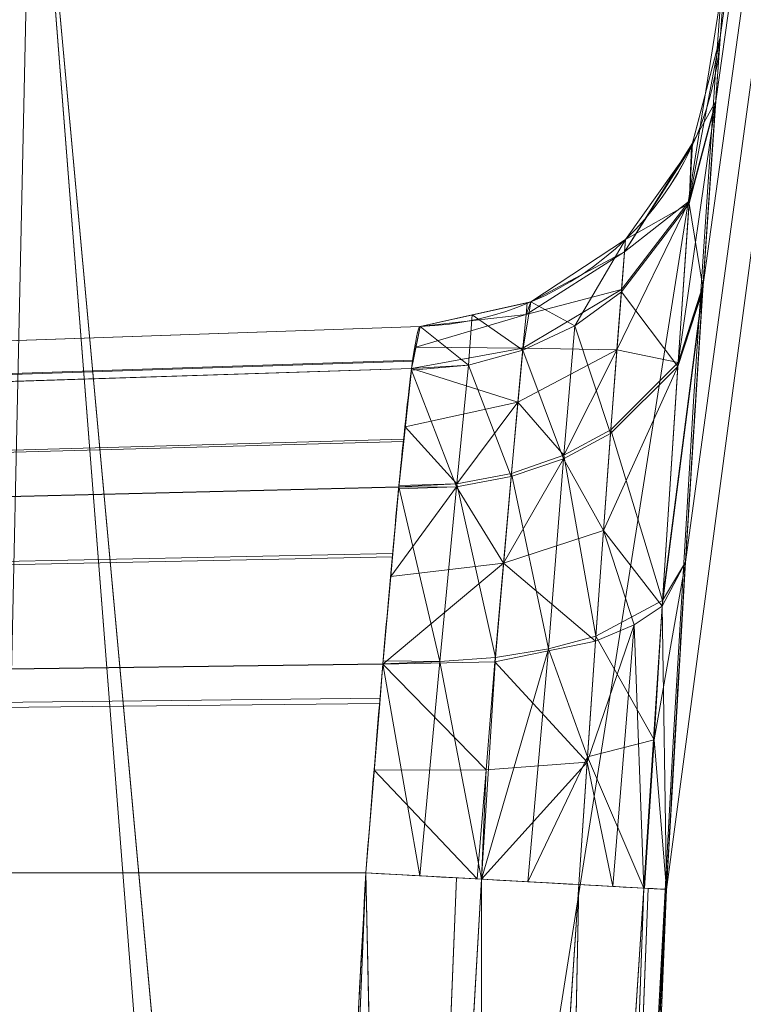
# Model space of a CAD drawing. Header units: millimetres. Extents: x -71 to 71, y -145 to 145.
# Tile 250 of 497: x -51.046 to -50.35, y 2.663 to 3.61. Entities that reach past the tile are written whole.
import ezdxf

# ---------------------------------------------------------------- set-up
doc = ezdxf.new("R2010")
doc.units = ezdxf.units.MM
doc.layers.add('1', color=7, linetype='CONTINUOUS')

msp = doc.modelspace()

# ---------------------------------------------------------------- linework, layer by layer
at = {"layer": '1', "color": 163, "linetype": 'Continuous', "lineweight": 13}
for p, q in [((-50.37198, 3.59358, -115), (-50.37198, 3.59358, -105)), ((-50.66075, 3.31511, -115), (-51.12255, 3.29898, -115)), ((-50.66075, 3.31511, -105), (-51.12255, 3.29898, -105)), ((-50.66075, 3.31511, -105), (-50.66075, 3.31511, -115)), ((-50.71285, 2.78952, -115.52485), (-51.13446, 2.78949, -115.51013)), ((-50.71285, 2.78952, -104.47515), (-51.13446, 2.78949, -104.48987))]:
    msp.add_line(p, q, dxfattribs=at)
at = {"layer": '1', "color": 163, "linetype": 'Continuous', "lineweight": 13, "extrusion": (-5.23961e-15, 1.15648e-14, -1)}
for centre, radius in [((0, 0, 144.00463), 61.01805), ((0, 0, 124.36979), 56.39529)]:
    msp.add_circle(centre, radius, dxfattribs=at)
at = {"layer": '1', "color": 163, "linetype": 'Continuous', "lineweight": 13}
for centre, radius in [((0, 0, -145), 60.44338), ((0, 0, -118.3707), 50.5)]:
    msp.add_circle(centre, radius, dxfattribs=at)
msp.add_arc((-50.67122, 3.61493, -115), 0.3, 272, 355.91939, dxfattribs=at)
at = {"layer": '1', "color": 163, "linetype": 'Continuous', "lineweight": 13, "extrusion": (3.26891e-08, 4.5821e-07, -1)}
msp.add_arc((50.67122, 3.61488, 105), 0.3, 184.08061, 268, dxfattribs=at)
at = {"layer": '1', "color": 163, "linetype": 'Continuous', "lineweight": 13, "extrusion": (0.054923, 0.998491, -2.61027e-05)}
msp.add_arc((50.8, -115.82466, 0.00302), 0.3, 92.00294, 180, dxfattribs=at)
at = {"layer": '1', "color": 163, "linetype": 'Continuous', "lineweight": 13, "extrusion": (0.054923, 0.998491, 2.65668e-05)}
msp.add_arc((50.8, -104.17534, -0.00277), 0.3, 180, 267.99706, dxfattribs=at)
at = {"layer": '1', "color": 163, "linetype": 'Continuous', "lineweight": 13}
for points, knots in [([(-24.09652, 44.38026, -76), (-24.17207, 44.33924, -76), (-24.62225, 44.09332, -76), (-25.34894, 43.68188, -76), (-26.08622, 43.24244, -76), (-26.54416, 42.96151, -76), (-27.00064, 42.67746, -76), (-27.72622, 42.21299, -76), (-28.48769, 41.70113, -76), (-29.01954, 41.32982, -76), (-29.24027, 41.1736, -76), (-29.46055, 41.01663, -76), (-29.81157, 40.76308, -76), (-30.29069, 40.40872, -76), (-30.98153, 39.88388, -76), (-31.83337, 39.21038, -76), (-32.83569, 38.37493, -76), (-33.81708, 37.51299, -76), (-34.77647, 36.62535, -76), (-35.71288, 35.71288, -76), (-36.62535, 34.77647, -76), (-37.51299, 33.81708, -76), (-38.23127, 32.99926, -76), (-38.70494, 32.43839, -76), (-38.9305, 32.16645, -76), (-39.0686, 31.99857, -76), (-39.42927, 31.55652, -76), (-40.01858, 30.81117, -76), (-40.60379, 30.03046, -76), (-40.97707, 29.51543, -76), (-41.10302, 29.33943, -76), (-41.18136, 29.2292, -76), (-41.22047, 29.17405, -76), (-41.28288, 29.08572, -76), (-41.3917, 28.9309, -76), (-41.60777, 28.62035, -76), (-41.9119, 28.17414, -76), (-42.26951, 27.63473, -76), (-42.61971, 27.0915, -76), (-42.90533, 26.63575, -76), (-43.10198, 26.31519, -76), (-43.21341, 26.13159, -76), (-43.27573, 26.02815, -76), (-43.31714, 25.95913, -76), (-43.3447, 25.91309, -76), (-43.39283, 25.83249, -76), (-43.48868, 25.6711, -76), (-44.00448, 24.79303, -76), (-44.67323, 23.57582, -76), (-45.43433, 22.05697, -76), (-45.97402, 20.9087, -76), (-46.48243, 19.75254, -76), (-46.95953, 18.58969, -76), (-47.40531, 17.42139, -76), (-47.81986, 16.24882, -76), (-48.20327, 15.07318, -76), (-48.67326, 13.5031, -76), (-49.18397, 11.53854, -76), (-49.59436, 9.57877, -76), (-49.86411, 8.01791, -76), (-49.98702, 7.19185, -76), (-50.05268, 6.70721, -76), (-50.07835, 6.51347, -76), (-50.10741, 6.28663, -76), (-50.13261, 6.0812, -76), (-50.14991, 5.9363, -76), (-50.16302, 5.82466, -76), (-50.21707, 5.35421, -76), (-50.3394, 4.15162, -76), (-50.44157, 2.62668, -76), (-50.49178, 1.11934, -76), (-50.50411, 0, -76), (-50.49178, -1.11934, -76), (-50.44157, -2.62668, -76), (-50.31386, -4.53286, -76), (-50.05178, -6.84901, -76), (-49.67644, -9.18681, -76), (-49.18397, -11.53854, -76), (-48.57112, -13.89601, -76), (-47.83542, -16.25036, -76), (-46.97519, -18.59242, -76), (-45.98966, -20.91265, -76), (-44.879, -23.20129, -76), (-43.64439, -25.44845, -76), (-42.28803, -27.64427, -76), (-40.81315, -29.77903, -76), (-39.22401, -31.84331, -76), (-37.52585, -33.82808, -76), (-35.72486, -35.72486, -76), (-33.90711, -37.45081, -76), (-32.5876, -38.5872, -76), (-31.24123, -39.68751, -76), (-29.77903, -40.81315, -76), (-27.64427, -42.28803, -76), (-25.44845, -43.64439, -76), (-23.20129, -44.879, -76), (-20.91264, -45.98967, -76), (-18.59242, -46.97519, -76), (-16.25037, -47.83542, -76), (-13.89601, -48.57112, -76), (-11.53854, -49.18397, -76), (-9.18681, -49.67644, -76), (-6.84901, -50.05178, -76), (-4.53286, -50.31386, -76), (-2.24544, -50.46711, -76), (-0.74398, -50.5, -76), (0, -50.5, -76)], [0, 0, 0, 0, 0.001879, 0.011207, 0.018203, 0.020535, 0.022867, 0.029864, 0.039192, 0.04269, 0.043856, 0.045022, 0.04852, 0.053184, 0.057848, 0.067177, 0.076505, 0.085833, 0.095161, 0.104489, 0.113818, 0.123146, 0.132474, 0.137138, 0.138887, 0.140053, 0.141802, 0.151131, 0.160459, 0.162791, 0.164831, 0.165123, 0.165706, 0.166289, 0.167455, 0.169787, 0.174451, 0.179115, 0.183779, 0.188444, 0.190776, 0.191942, 0.193108, 0.193399, 0.193691, 0.194274, 0.19544, 0.197772, 0.216428, 0.225757, 0.235085, 0.244413, 0.253741, 0.263069, 0.272398, 0.281726, 0.291054, 0.309711, 0.328367, 0.337695, 0.347024, 0.34819, 0.349356, 0.351688, 0.353655, 0.354311, 0.355186, 0.356352, 0.36568, 0.384337, 0.393665, 0.402993, 0.412321, 0.421649, 0.440306, 0.458962, 0.477619, 0.496275, 0.514932, 0.533588, 0.552245, 0.570901, 0.589558, 0.608214, 0.626871, 0.645527, 0.664184, 0.68284, 0.701496, 0.720153, 0.736477, 0.738809, 0.757466, 0.776122, 0.794779, 0.813435, 0.832092, 0.850748, 0.869405, 0.888061, 0.906718, 0.925374, 0.944031, 0.962687, 0.981344, 1, 1, 1, 1]), ([(-56.5, 0, 18.81482), (-56.5, 0.85253, 18.81482), (-56.43969, 2.55754, 18.79919), (-56.08016, 5.94974, 18.70925), (-55.18827, 10.12383, 18.49387), (-53.45218, 14.92967, 18.08973), (-51.11648, 19.46228, 17.55493), (-48.25431, 23.65957, 16.89615), (-44.94083, 27.49542, 16.14452), (-41.24778, 30.94825, 15.33191), (-38.57396, 32.99249, 14.75639), (-37.19421, 33.94961, 14.46203)], [0, 0, 0, 0, 0.0625, 0.125, 0.25, 0.375, 0.5, 0.625, 0.75, 0.875, 1, 1, 1, 1]), ([(-56.00922, 7.43084, -40.1881), (-56.38768, 4.57826, -40.186), (-56.64075, 0.13375, -40.18517), (-56.24041, -6.02094, -40.18873), (-55.54351, -10.71621, -40.19373), (-54.419, -15.45484, -40.20106), (-52.84663, -20.19211, -40.21073), (-50.8093, -24.88409, -40.22272), (-48.29613, -29.47759, -40.23704), (-45.29549, -33.91822, -40.25369), (-41.80192, -38.14185, -40.27267), (-37.8257, -42.09225, -40.29399), (-33.38333, -45.7042, -40.31763), (-28.49089, -48.9101, -40.34361), (-21.41016, -52.54962, -40.38134), (-15.53768, -54.48108, -40.41315), (-11.44577, -55.3284, -40.4359)], [0, 0, 0, 0, 0.125, 0.1875, 0.25, 0.3125, 0.375, 0.4375, 0.5, 0.5625, 0.625, 0.6875, 0.75, 0.8125, 0.875, 1, 1, 1, 1]), ([(-55.79206, 7.39856, -43.18009), (-56.02458, 5.64547, -43.17851), (-56.32217, 2.14528, -43.17632), (-56.27749, -3.08307, -43.1759), (-55.7447, -8.31717, -43.17833), (-54.72089, -13.50771, -43.18362), (-53.47375, -17.70598, -43.19032), (-52.24994, -20.97159, -43.197), (-51.21944, -23.37546, -43.20267), (-50.07212, -25.74001, -43.20902), (-48.38894, -28.83185, -43.21838), (-46.01474, -32.54916, -43.23166), (-42.79579, -36.67874, -43.24975), (-39.80591, -39.85509, -43.26661), (-37.22555, -42.23774, -43.2812), (-35.2025, -43.93723, -43.29266), (-33.10278, -45.54055, -43.30456), (-30.93842, -47.03881, -43.31684), (-28.72005, -48.42496, -43.32943), (-25.67963, -50.13476, -43.3467), (-22.51737, -51.63245, -43.36468), (-19.23183, -52.91447, -43.38338), (-15.89144, -54.03892, -43.4024), (-13.34178, -54.7035, -43.41692), (-11.63983, -55.06359, -43.42661)], [0, 0, 0, 0, 0.0625, 0.125, 0.1875, 0.25, 0.3125, 0.34375, 0.375, 0.40625, 0.4375, 0.5, 0.5625, 0.625, 0.65625, 0.6875, 0.71875, 0.75, 0.78125, 0.8125, 0.875, 0.90625, 0.9375, 1, 1, 1, 1]), ([(-50.71285, 2.78952, -115.52485), (-50.71285, 2.7895, -115.52485), (-50.71285, 2.78948, -115.52485), (-50.72588, 2.55276, -115.52484), (-50.73724, 2.31597, -115.52484), (-50.75665, 1.84227, -115.52483), (-50.7647, 1.60537, -115.52482), (-50.78385, 0.89489, -115.52481), (-50.78999, 0.42113, -115.52481), (-50.7895, -0.05259, -115.52481), (-50.7895, -0.05261, -115.52481), (-50.7895, -0.05263, -115.52481)], [0, 0, 0, 0, 0.000021, 0.000021, 0.250116, 0.250116, 0.500184, 0.500184, 0.999979, 0.999979, 1, 1, 1, 1]), ([(-50.78953, 0, -104.47519), (-50.78953, 0.00002, -104.47519), (-50.78953, 0.00004, -104.47519), (-50.78953, 0.23273, -104.47519), (-50.78793, 0.4654, -104.47519), (-50.78153, 0.93066, -104.47519), (-50.77674, 1.16326, -104.47518), (-50.75756, 1.86058, -104.47517), (-50.7384, 2.32522, -104.47516), (-50.71285, 2.78948, -104.47515), (-50.71285, 2.7895, -104.47515), (-50.71285, 2.78952, -104.47515)], [0, 0, 0, 0, 0.000021, 0.000021, 0.250112, 0.250112, 0.500177, 0.500177, 0.999979, 0.999979, 1, 1, 1, 1]), ([(-50.49997, -0.05233, -115.82463), (-50.50046, 0.41869, -115.82463), (-50.49436, 0.88977, -115.82463), (-50.47532, 1.59621, -115.82464), (-50.46732, 1.83177, -115.82464), (-50.44802, 2.30278, -115.82465), (-50.43672, 2.53824, -115.82466), (-50.42377, 2.77361, -115.82466)], [0, 0, 0, 0, 0.499816, 0.499816, 0.749884, 0.749884, 1, 1, 1, 1]), ([(-50.42377, 2.77361, -104.17534), (-50.44917, 2.312, -104.17535), (-50.46822, 1.84999, -104.17536), (-50.48728, 1.15663, -104.17537), (-50.49205, 0.92535, -104.17537), (-50.49841, 0.46272, -104.17537), (-50.5, 0.23136, -104.17537), (-50.5, 0, -104.17537)], [0, 0, 0, 0, 0.499823, 0.499823, 0.749888, 0.749888, 1, 1, 1, 1])]:
    msp.add_open_spline(points, degree=3, knots=knots, dxfattribs=at)
for points in [[(-50.42377, 2.77361, -115.82466), (-50.42081, 2.82743, -115.82467), (-50.4147, 2.93534, -115.81526), (-50.40538, 3.0912, -115.7698), (-50.39645, 3.23326, -115.69106), (-50.38833, 3.35717, -115.58608), (-50.3813, 3.46086, -115.46106), (-50.37591, 3.53823, -115.31808), (-50.37273, 3.58318, -115.16189), (-50.37201, 3.59309, -115.0539), (-50.37198, 3.59358, -115)], [(-50.37198, 3.59358, -105), (-50.37201, 3.59309, -104.9461), (-50.37273, 3.58317, -104.83811), (-50.37591, 3.53821, -104.68192), (-50.3813, 3.46084, -104.53894), (-50.38833, 3.35716, -104.41392), (-50.39645, 3.23326, -104.30892), (-50.40538, 3.0912, -104.23019), (-50.4147, 2.93534, -104.18474), (-50.42081, 2.82743, -104.17533), (-50.42377, 2.77361, -104.17534)], [(-50.66075, 3.31511, -115), (-50.66263, 3.31504, -115.0688), (-50.66806, 3.28753, -115.20649), (-50.68069, 3.17044, -115.38108), (-50.69628, 2.99603, -115.49753), (-50.70741, 2.85851, -115.52491), (-50.71285, 2.78952, -115.52485)], [(-50.71285, 2.78952, -104.47515), (-50.70743, 2.85813, -104.47509), (-50.69631, 2.99551, -104.50223), (-50.6807, 3.17024, -104.61871), (-50.66808, 3.28728, -104.793), (-50.66263, 3.31504, -104.93078), (-50.66075, 3.31511, -105)]]:
    msp.add_open_spline(points, degree=3, dxfattribs=at)
for points in [[(24.58454, 55.21777, -145), (-60.11226, -6.31805, -145), (-57.48507, 18.67803, -145)], [(24.58454, 55.21777, -145), (-35.52772, -48.89972, -145), (-52.3455, -30.22169, -145), (-60.11226, -6.31805, -145)], [(-52.2205, 0, -122.57616), (-49.66464, 16.13702, -122.57616), (-51.48215, 16.72756, -123.88345), (-54.13154, 0, -123.88345)], [(-50.94676, 0, -120.64259), (-48.45325, 15.74341, -120.64259), (-49.66464, 16.13702, -122.57616), (-52.2205, 0, -122.57616)], [(-50.5, 0, -118.3707), (-48.02835, 15.60536, -118.3707), (-48.45325, 15.74341, -120.64259), (-50.94676, 0, -120.64259)], [(-53.85436, 8.64888, 33.56355), (-53.18643, 3.52806, 40.74917), (-48.6516, 12.90276, 45.01011)], [(-47.90466, 9.5118, 48.20795), (-48.6516, 12.90276, 45.01011), (-53.18643, 3.52806, 40.74917)], [(-49.39646, 10.49954, -76), (-50.48094, 1.38735, -104.17537), (-50.5, 0, -104.17537)], [(-50.5, 0, -104.17537), (-49.39646, -10.49954, -76), (-49.39646, 10.49954, -76)], [(-49.39646, 10.49954, -118.3707), (-49.39646, -10.49954, -118.3707), (-50.49997, -0.05233, -115.82462)], [(-50.49997, -0.05233, -115.82462), (-50.48165, 1.36115, -115.82464), (-49.39646, 10.49954, -118.3707)], [(-50.48165, 1.36115, -115.82464), (-50.42377, 2.77361, -115.82466), (-49.39646, 10.49954, -118.3707)], [(-49.39646, 10.49954, -76), (-50.42377, 2.77361, -104.17534), (-50.48094, 1.38735, -104.17537)], [(-49.39646, 10.49954, -76), (-50.40548, 3.08834, -104.2356), (-50.42377, 2.77361, -104.17534)], [(-50.42377, 2.77361, -115.82466), (-50.40548, 3.08831, -115.7644), (-49.39646, 10.49954, -118.3707)], [(-49.39646, 10.49954, -118.3707), (-50.40548, 3.08831, -115.7644), (-50.38857, 3.35284, -115.58358)], [(-50.38857, 3.35282, -104.4164), (-50.40548, 3.08834, -104.2356), (-49.39646, 10.49954, -76)], [(-49.39646, 10.49954, -76), (-50.37634, 3.53183, -104.68197), (-50.38857, 3.35282, -104.4164)], [(-50.38857, 3.35284, -115.58358), (-50.37634, 3.53184, -115.31805), (-49.39646, 10.49954, -118.3707)], [(-49.39646, 10.49954, -118.3707), (-50.37634, 3.53184, -115.31805), (-50.37198, 3.59358, -115)], [(-50.37198, 3.59358, -105), (-50.37634, 3.53183, -104.68197), (-49.39646, 10.49954, -76)], [(-49.39646, 10.49954, -76), (-49.39646, 10.49954, -118.3707), (-50.37198, 3.59358, -105)], [(-50.37198, 3.59358, -115), (-50.37198, 3.59358, -105), (-49.39646, 10.49954, -118.3707)], [(-46.93138, 5.9504, 50.24118), (-47.90466, 9.5118, 48.20795), (-53.18643, 3.52806, 40.74917)], [(-53.18643, 3.52806, 40.74917), (-52.0495, -1.48391, 44.46347), (-46.93138, 5.9504, 50.24118)], [(-45.53607, 0.23545, 51.87582), (-46.93138, 5.9504, 50.24118), (-52.0495, -1.48391, 44.46347)], [(-51.3852, -12.1617, -59.45028), (-52.65081, 4.02761, -59.44648), (-51.03359, 3.9039, -67.68114)], [(-51.03359, 3.9039, -67.68114), (-49.80676, -11.78814, -67.68303), (-51.3852, -12.1617, -59.45028)], [(-49.80676, -11.78814, -67.68303), (-51.03359, 3.9039, -67.68114), (-50.4275, -2.70508, -76)], [(-51.03359, 3.9039, -67.68114), (-49.626, 3.76174, -76), (-50.4275, -2.70508, -76)], [(-50.37198, 3.59358, -115), (-50.37634, 3.53184, -115.31805), (-50.40183, 3.43578, -115.27389)], [(-50.40183, 3.43578, -115.27389), (-50.39852, 3.49148, -115), (-50.37198, 3.59358, -115)], [(-50.37198, 3.59358, -105), (-50.37198, 3.59358, -115), (-50.39946, 3.48785, -115), (-50.39946, 3.48785, -105)], [(-50.37634, 3.53183, -104.68197), (-50.37198, 3.59358, -105), (-50.39852, 3.49148, -105)], [(-50.37634, 3.53184, -115.31805), (-50.38841, 3.3552, -115.58009), (-50.41249, 3.28063, -115.50404)], [(-50.41249, 3.28063, -115.50404), (-50.40183, 3.43578, -115.27389), (-50.37634, 3.53184, -115.31805)], [(-50.402, 3.43336, -104.72061), (-50.3765, 3.52952, -104.67854), (-50.37634, 3.53183, -104.68197)], [(-50.39852, 3.49148, -105), (-50.402, 3.43336, -104.72061), (-50.37634, 3.53183, -104.68197)], [(-50.38857, 3.35282, -104.4164), (-50.3765, 3.52952, -104.67854), (-50.402, 3.43336, -104.72061)], [(-50.46393, 3.38703, -115.11975), (-50.39852, 3.49148, -115), (-50.40183, 3.43578, -115.27389)], [(-50.39946, 3.48785, -115), (-50.39852, 3.49148, -115), (-50.46393, 3.38703, -115.11975)], [(-50.46393, 3.38703, -115.11975), (-50.46297, 3.39898, -115), (-50.39946, 3.48785, -115)], [(-50.402, 3.43336, -104.72061), (-50.39946, 3.48785, -105), (-50.46297, 3.39898, -105)], [(-50.39946, 3.48785, -105), (-50.39946, 3.48785, -115), (-50.46297, 3.39898, -115), (-50.46297, 3.39898, -105)], [(-50.402, 3.43336, -104.72061), (-50.39852, 3.49148, -105), (-50.39946, 3.48785, -105)], [(-50.40183, 3.43578, -115.27389), (-50.41249, 3.28063, -115.50404), (-50.47132, 3.29259, -115.34268)], [(-50.47132, 3.29259, -115.34268), (-50.46681, 3.35062, -115.2368), (-50.40183, 3.43578, -115.27389)], [(-50.41277, 3.27652, -104.49188), (-50.402, 3.43336, -104.72061), (-50.46698, 3.34851, -104.75846)], [(-50.46297, 3.39898, -105), (-50.46698, 3.34851, -104.75846), (-50.402, 3.43336, -104.72061)], [(-50.40183, 3.43578, -115.27389), (-50.46681, 3.35062, -115.2368), (-50.46393, 3.38703, -115.11975)], [(-50.402, 3.43336, -104.72061), (-50.41277, 3.27652, -104.49188), (-50.38857, 3.35282, -104.4164)], [(-50.5541, 3.33873, -115), (-50.46297, 3.39898, -115), (-50.46393, 3.38703, -115.11975)], [(-50.46297, 3.39898, -105), (-50.5541, 3.33873, -105), (-50.5119, 3.31593, -104.77351)], [(-50.46297, 3.39898, -105), (-50.46297, 3.39898, -115), (-50.5541, 3.33873, -115), (-50.5541, 3.33873, -105)], [(-50.5119, 3.31593, -104.77351), (-50.46698, 3.34851, -104.75846), (-50.46297, 3.39898, -105)], [(-50.46393, 3.38703, -115.11975), (-50.55863, 3.32661, -115.10658), (-50.5541, 3.33873, -115)], [(-50.55863, 3.32661, -115.10658), (-50.46393, 3.38703, -115.11975), (-50.46681, 3.35062, -115.2368)], [(-50.41249, 3.28063, -115.50404), (-50.38841, 3.3552, -115.58009), (-50.38857, 3.35284, -115.58358)], [(-50.46681, 3.35062, -115.2368), (-50.56171, 3.29414, -115.21085), (-50.55863, 3.32661, -115.10658)], [(-50.56171, 3.29414, -115.21085), (-50.46681, 3.35062, -115.2368), (-50.47132, 3.29259, -115.34268)], [(-50.47745, 3.2122, -104.56154), (-50.46698, 3.34851, -104.75846), (-50.5119, 3.31593, -104.77351)], [(-50.46698, 3.34851, -104.75846), (-50.47745, 3.2122, -104.56154), (-50.41277, 3.27652, -104.49188)], [(-50.38876, 3.34999, -104.41446), (-50.41277, 3.27652, -104.49188), (-50.42772, 3.04605, -104.33783)], [(-50.42772, 3.04605, -104.33783), (-50.40548, 3.08834, -104.2356), (-50.38876, 3.34999, -104.41446)], [(-50.38857, 3.35284, -115.58358), (-50.40548, 3.08831, -115.7644), (-50.42737, 3.05154, -115.6598)], [(-50.42737, 3.05154, -115.6598), (-50.41249, 3.28063, -115.50404), (-50.38857, 3.35284, -115.58358)], [(-50.41277, 3.27652, -104.49188), (-50.38876, 3.34999, -104.41446), (-50.38857, 3.35282, -104.4164)], [(-50.5541, 3.33873, -105), (-50.5541, 3.33873, -115), (-50.66075, 3.31511, -115), (-50.66075, 3.31511, -105)], [(-50.66075, 3.31511, -115), (-50.55775, 3.33792, -115), (-50.55863, 3.32661, -115.10658)], [(-50.5619, 3.29226, -104.78492), (-50.5541, 3.33873, -105), (-50.61059, 3.32622, -105)], [(-50.5541, 3.33873, -105), (-50.5619, 3.29226, -104.78492), (-50.5119, 3.31593, -104.77351)], [(-50.55863, 3.32661, -115.10658), (-50.55775, 3.33792, -115), (-50.5541, 3.33873, -115)], [(-50.55863, 3.32661, -115.10658), (-50.6647, 3.29535, -115.09878), (-50.66075, 3.31511, -115)], [(-50.6647, 3.29535, -115.09878), (-50.55863, 3.32661, -115.10658), (-50.56171, 3.29414, -115.21085)], [(-50.61401, 3.27801, -104.79238), (-50.61059, 3.32622, -105), (-50.66075, 3.31511, -105)], [(-50.61059, 3.32622, -105), (-50.61401, 3.27801, -104.79238), (-50.5619, 3.29226, -104.78492)], [(-50.52265, 3.18791, -104.58897), (-50.5119, 3.31593, -104.77351), (-50.5619, 3.29226, -104.78492)], [(-50.5119, 3.31593, -104.77351), (-50.52265, 3.18791, -104.58897), (-50.47745, 3.2122, -104.56154)], [(-51.12255, 3.29898, -115), (-50.66075, 3.31511, -115), (-50.66726, 3.2826, -115.16251), (-51.12094, 3.26773, -115.15765)], [(-50.66075, 3.31511, -105), (-50.66075, 3.31511, -115), (-51.12255, 3.29898, -115), (-51.12255, 3.29898, -105)], [(-51.12092, 3.26687, -104.8384), (-50.66742, 3.28171, -104.83342), (-50.66075, 3.31511, -105), (-51.12255, 3.29898, -105)], [(-50.66075, 3.31511, -105), (-50.66882, 3.27469, -104.79837), (-50.61401, 3.27801, -104.79238)], [(-50.56171, 3.29414, -115.21085), (-50.66881, 3.27486, -115.2012), (-50.6647, 3.29535, -115.09878)], [(-50.66881, 3.27486, -115.2012), (-50.56171, 3.29414, -115.21085), (-50.56654, 3.24237, -115.30519)], [(-50.5731, 3.17067, -104.60947), (-50.5619, 3.29226, -104.78492), (-50.61401, 3.27801, -104.79238)], [(-50.5619, 3.29226, -104.78492), (-50.5731, 3.17067, -104.60947), (-50.52265, 3.18791, -104.58897)], [(-50.47132, 3.29259, -115.34268), (-50.56654, 3.24237, -115.30519), (-50.56171, 3.29414, -115.21085)], [(-50.56654, 3.24237, -115.30519), (-50.47132, 3.29259, -115.34268), (-50.52235, 3.19127, -115.40775)], [(-50.47132, 3.29259, -115.34268), (-50.47717, 3.21577, -115.43497), (-50.52235, 3.19127, -115.40775)], [(-50.41249, 3.28063, -115.50404), (-50.47717, 3.21577, -115.43497), (-50.47132, 3.29259, -115.34268)], [(-51.12056, 3.26029, -115.19517), (-51.12094, 3.26773, -115.15765), (-50.66726, 3.2826, -115.16251), (-50.66881, 3.27486, -115.2012)], [(-50.66882, 3.27469, -104.79837), (-50.66742, 3.28171, -104.83342), (-51.12092, 3.26687, -104.8384), (-51.12058, 3.26011, -104.80441)], [(-50.62573, 3.16081, -104.6225), (-50.61401, 3.27801, -104.79238), (-50.66899, 3.2731, -104.79601)], [(-50.66882, 3.27469, -104.79837), (-50.66899, 3.2731, -104.79601), (-50.61401, 3.27801, -104.79238)], [(-50.61401, 3.27801, -104.79238), (-50.62573, 3.16081, -104.6225), (-50.5731, 3.17067, -104.60947)], [(-50.47717, 3.21577, -115.43497), (-50.41249, 3.28063, -115.50404), (-50.42737, 3.05154, -115.6598)], [(-51.12058, 3.26011, -104.80441), (-51.12201, 3.1923, -104.70296), (-50.67642, 3.20463, -104.69395), (-50.66882, 3.27469, -104.79837)], [(-50.66881, 3.27486, -115.2012), (-50.67621, 3.20671, -115.30297), (-51.12195, 3.19431, -115.29404), (-51.12056, 3.26029, -115.19517)], [(-50.66899, 3.2731, -104.79601), (-50.6812, 3.16062, -104.62835), (-50.62573, 3.16081, -104.6225)], [(-50.56654, 3.24237, -115.30519), (-50.6749, 3.21872, -115.28503), (-50.66881, 3.27486, -115.2012)], [(-50.41277, 3.27652, -104.49188), (-50.47745, 3.2122, -104.56154), (-50.48437, 3.11883, -104.48606)], [(-50.48437, 3.11883, -104.48606), (-50.42772, 3.04605, -104.33783), (-50.41277, 3.27652, -104.49188)], [(-50.6749, 3.21872, -115.28503), (-50.56654, 3.24237, -115.30519), (-50.6254, 3.16388, -115.37448)], [(-50.56654, 3.24237, -115.30519), (-50.57278, 3.17385, -115.38741), (-50.6254, 3.16388, -115.37448)], [(-50.52235, 3.19127, -115.40775), (-50.57278, 3.17385, -115.38741), (-50.56654, 3.24237, -115.30519)], [(-50.6254, 3.16388, -115.37448), (-50.68103, 3.16228, -115.36931), (-50.6749, 3.21872, -115.28503)], [(-50.48437, 3.11883, -104.48606), (-50.47745, 3.2122, -104.56154), (-50.52265, 3.18791, -104.58897)], [(-50.52235, 3.19127, -115.40775), (-50.47717, 3.21577, -115.43497), (-50.49166, 3.01718, -115.56853)], [(-50.42737, 3.05154, -115.6598), (-50.49166, 3.01718, -115.56853), (-50.47717, 3.21577, -115.43497)], [(-50.6812, 3.16062, -104.62835), (-50.67642, 3.20463, -104.69395), (-51.12201, 3.1923, -104.70296), (-51.1229, 3.14971, -104.63925)], [(-51.12289, 3.14997, -115.3605), (-51.12195, 3.19431, -115.29404), (-50.67621, 3.20671, -115.30297), (-50.68118, 3.16089, -115.37139)], [(-50.58049, 3.08741, -104.54226), (-50.48437, 3.11883, -104.48606), (-50.52265, 3.18791, -104.58897)], [(-50.52265, 3.18791, -104.58897), (-50.5731, 3.17067, -104.60947), (-50.58049, 3.08741, -104.54226)], [(-50.57278, 3.17385, -115.38741), (-50.52235, 3.19127, -115.40775), (-50.53721, 3.00488, -115.53279)], [(-50.49166, 3.01718, -115.56853), (-50.53721, 3.00488, -115.53279), (-50.52235, 3.19127, -115.40775)], [(-50.6254, 3.16388, -115.37448), (-50.57278, 3.17385, -115.38741), (-50.58825, 2.99676, -115.50634)], [(-50.53721, 3.00488, -115.53279), (-50.58825, 2.99676, -115.50634), (-50.57278, 3.17385, -115.38741)], [(-50.68118, 3.16089, -115.37139), (-50.6254, 3.16388, -115.37448), (-50.64156, 2.99292, -115.48986)], [(-50.68118, 3.16089, -115.37139), (-50.68103, 3.16228, -115.36931), (-50.6254, 3.16388, -115.37448)], [(-50.58825, 2.99676, -115.50634), (-50.64156, 2.99292, -115.48986), (-50.6254, 3.16388, -115.37448)], [(-50.58049, 3.08741, -104.54226), (-50.5731, 3.17067, -104.60947), (-50.62573, 3.16081, -104.6225)], [(-51.1229, 3.14971, -104.63925), (-51.12497, 3.08463, -104.59574), (-50.68722, 3.09352, -104.58364), (-50.6812, 3.16062, -104.62835)], [(-50.68118, 3.16089, -115.37139), (-50.68695, 3.09669, -115.41423), (-51.12486, 3.0877, -115.4022), (-51.12289, 3.14997, -115.3605)], [(-50.64156, 2.99292, -115.48986), (-50.69623, 2.99337, -115.48318), (-50.68118, 3.16089, -115.37139)], [(-50.68892, 3.07458, -104.57102), (-50.58049, 3.08741, -104.54226), (-50.62573, 3.16081, -104.6225)], [(-50.62573, 3.16081, -104.6225), (-50.68135, 3.15897, -104.62725), (-50.68892, 3.07458, -104.57102)], [(-50.6812, 3.16062, -104.62835), (-50.68135, 3.15897, -104.62725), (-50.62573, 3.16081, -104.6225)], [(-50.49201, 3.01243, -104.42944), (-50.48437, 3.11883, -104.48606), (-50.58049, 3.08741, -104.54226)], [(-50.48437, 3.11883, -104.48606), (-50.49201, 3.01243, -104.42944), (-50.45476, 3.02797, -104.38605)], [(-50.45476, 3.02797, -104.38605), (-50.42772, 3.04605, -104.33783), (-50.48437, 3.11883, -104.48606)], [(-50.69649, 2.99032, -104.51489), (-50.68722, 3.09352, -104.58364), (-51.12497, 3.08463, -104.59574), (-51.12814, 2.98453, -104.52881)], [(-51.12812, 2.98495, -115.47102), (-51.12486, 3.0877, -115.4022), (-50.68695, 3.09669, -115.41423), (-50.69646, 2.99075, -115.48493)], [(-50.43562, 2.91742, -115.70206), (-50.40548, 3.08831, -115.7644), (-50.42377, 2.77361, -115.82466)], [(-50.43562, 2.91742, -115.70206), (-50.42737, 3.05154, -115.6598), (-50.40548, 3.08831, -115.7644)], [(-50.42377, 2.77361, -104.17534), (-50.40548, 3.08834, -104.2356), (-50.42772, 3.04605, -104.33783)], [(-50.58049, 3.08741, -104.54226), (-50.68892, 3.07458, -104.57102), (-50.69649, 2.99032, -104.51489)], [(-50.69649, 2.99032, -104.51489), (-50.58864, 2.99253, -104.49186), (-50.58049, 3.08741, -104.54226)], [(-50.58049, 3.08741, -104.54226), (-50.58864, 2.99253, -104.49186), (-50.49201, 3.01243, -104.42944)], [(-50.49166, 3.01718, -115.56853), (-50.42737, 3.05154, -115.6598), (-50.43562, 2.91742, -115.70206)], [(-50.44559, 2.77481, -104.28771), (-50.42772, 3.04605, -104.33783), (-50.45476, 3.02797, -104.38605)], [(-50.44559, 2.77481, -104.28771), (-50.44476, 2.77477, -104.28346), (-50.42772, 3.04605, -104.33783)], [(-50.42772, 3.04605, -104.33783), (-50.44476, 2.77477, -104.28346), (-50.42377, 2.77361, -104.17534)], [(-50.45476, 3.02797, -104.38605), (-50.49201, 3.01243, -104.42944), (-50.50007, 2.8959, -104.39443)], [(-50.50007, 2.8959, -104.39443), (-50.47519, 2.77644, -104.33337), (-50.45476, 3.02797, -104.38605)], [(-50.45476, 3.02797, -104.38605), (-50.47519, 2.77644, -104.33337), (-50.44559, 2.77481, -104.28771)], [(-50.50007, 2.8959, -104.39443), (-50.49201, 3.01243, -104.42944), (-50.58864, 2.99253, -104.49186)], [(-50.53721, 3.00488, -115.53279), (-50.49166, 3.01718, -115.56853), (-50.49969, 2.90125, -115.6045)], [(-50.43562, 2.91742, -115.70206), (-50.49969, 2.90125, -115.6045), (-50.49166, 3.01718, -115.56853)], [(-50.53721, 3.00488, -115.53279), (-50.55695, 2.78094, -115.58183), (-50.60147, 2.78339, -115.55061)], [(-50.60147, 2.78339, -115.55061), (-50.58825, 2.99676, -115.50634), (-50.53721, 3.00488, -115.53279)], [(-50.55695, 2.78094, -115.58183), (-50.53721, 3.00488, -115.53279), (-50.49969, 2.90125, -115.6045)], [(-50.69646, 2.99075, -115.48493), (-50.69623, 2.99337, -115.48318), (-50.64156, 2.99292, -115.48986)], [(-50.64156, 2.99292, -115.48986), (-50.58825, 2.99676, -115.50634), (-50.60147, 2.78339, -115.55061)], [(-51.12814, 2.98453, -104.52881), (-51.12933, 2.94789, -104.52149), (-50.69956, 2.95259, -104.50742), (-50.69649, 2.99032, -104.51489)], [(-50.69646, 2.99075, -115.48493), (-50.69917, 2.95747, -115.49153), (-51.12917, 2.95263, -115.47749), (-51.12812, 2.98495, -115.47102)], [(-50.66081, 2.78666, -115.53688), (-50.71285, 2.78952, -115.52485), (-50.69646, 2.99075, -115.48493)], [(-50.69649, 2.99032, -104.51489), (-50.70481, 2.88816, -104.49467), (-50.59723, 2.8886, -104.4607)], [(-50.59723, 2.8886, -104.4607), (-50.58864, 2.99253, -104.49186), (-50.69649, 2.99032, -104.51489)], [(-50.69646, 2.99075, -115.48493), (-50.64156, 2.99292, -115.48986), (-50.66081, 2.78666, -115.53688)], [(-50.60147, 2.78339, -115.55061), (-50.66081, 2.78666, -115.53688), (-50.64156, 2.99292, -115.48986)], [(-50.58864, 2.99253, -104.49186), (-50.59723, 2.8886, -104.4607), (-50.50007, 2.8959, -104.39443)], [(-51.12917, 2.95263, -115.47749), (-50.69917, 2.95747, -115.49153), (-50.71285, 2.78952, -115.52485), (-51.13446, 2.78949, -115.51013)], [(-51.13446, 2.78949, -104.48988), (-50.71285, 2.78952, -104.47516), (-50.69956, 2.95259, -104.50742), (-51.12933, 2.94789, -104.52149)], [(-50.49969, 2.90125, -115.6045), (-50.43562, 2.91742, -115.70206), (-50.44559, 2.77481, -115.71229)], [(-50.43562, 2.91742, -115.70206), (-50.44476, 2.77477, -115.71654), (-50.44559, 2.77481, -115.71229)], [(-50.42377, 2.77361, -115.82466), (-50.44476, 2.77477, -115.71654), (-50.43562, 2.91742, -115.70206)], [(-50.49969, 2.90125, -115.6045), (-50.50784, 2.77824, -115.61627), (-50.55695, 2.78094, -115.58183)], [(-50.44559, 2.77481, -115.71229), (-50.50784, 2.77824, -115.61627), (-50.49969, 2.90125, -115.6045)], [(-50.50007, 2.8959, -104.39443), (-50.59723, 2.8886, -104.4607), (-50.60147, 2.78339, -104.44939)], [(-50.60147, 2.78339, -104.44939), (-50.50784, 2.77824, -104.38373), (-50.50007, 2.8959, -104.39443)], [(-50.50007, 2.8959, -104.39443), (-50.50784, 2.77824, -104.38373), (-50.47519, 2.77644, -104.33337)], [(-50.70481, 2.88816, -104.49467), (-50.71285, 2.78952, -104.47516), (-50.60569, 2.78363, -104.45037)], [(-50.60569, 2.78363, -104.45037), (-50.59723, 2.8886, -104.4607), (-50.70481, 2.88816, -104.49467)], [(-50.59723, 2.8886, -104.4607), (-50.60569, 2.78363, -104.45037), (-50.60147, 2.78339, -104.44939)], [(-51.19217, 1.36894, -115.51011), (-51.13446, 2.78949, -115.51013), (-50.71285, 2.78952, -115.52485), (-50.77107, 1.36896, -115.52482)], [(-50.77036, 1.39531, -104.47518), (-50.71285, 2.78952, -104.47516), (-51.13446, 2.78949, -104.48988), (-51.19146, 1.39529, -104.48989)], [(-50.68283, 1.36657, -115.54135), (-50.77107, 1.36896, -115.52482), (-50.71285, 2.78952, -115.52485)], [(-50.71285, 2.78952, -104.47516), (-50.77036, 1.39531, -104.47518), (-50.68211, 1.39289, -104.45864)], [(-50.71285, 2.78952, -115.52485), (-50.62555, 2.78472, -115.54503), (-50.68283, 1.36657, -115.54135)], [(-50.68211, 1.39289, -104.45864), (-50.62555, 2.78472, -104.45496), (-50.71285, 2.78952, -104.47516)], [(-50.68283, 1.36657, -115.54135), (-50.62555, 2.78472, -115.54503), (-50.60147, 2.78339, -115.55061)], [(-50.60142, 1.36438, -115.58478), (-50.68283, 1.36657, -115.54135), (-50.60147, 2.78339, -115.55061)], [(-50.60147, 2.78339, -104.44939), (-50.62555, 2.78472, -104.45496), (-50.68211, 1.39289, -104.45864)], [(-50.60147, 2.78339, -104.44939), (-50.68211, 1.39289, -104.45864), (-50.60071, 1.39065, -104.41522)], [(-50.60147, 2.78339, -115.55061), (-50.50784, 2.77824, -115.61627), (-50.60142, 1.36438, -115.58478)], [(-50.60071, 1.39065, -104.41522), (-50.50784, 2.77824, -104.38373), (-50.60147, 2.78339, -104.44939)], [(-50.53706, 1.36264, -115.65089), (-50.60142, 1.36438, -115.58478), (-50.50784, 2.77824, -115.61627)], [(-50.50784, 2.77824, -104.38373), (-50.60071, 1.39065, -104.41522), (-50.53635, 1.38888, -104.34911)], [(-50.53706, 1.36264, -115.65089), (-50.50784, 2.77824, -115.61627), (-50.44559, 2.77481, -115.71229)], [(-50.44559, 2.77481, -104.28771), (-50.50784, 2.77824, -104.38373), (-50.53635, 1.38888, -104.34911)], [(-50.44559, 2.77481, -115.71229), (-50.49584, 1.36153, -115.73345), (-50.53706, 1.36264, -115.65089)], [(-50.53635, 1.38888, -104.34911), (-50.49513, 1.38775, -104.26655), (-50.44559, 2.77481, -104.28771)], [(-50.44559, 2.77481, -115.71229), (-50.44134, 2.77458, -115.73414), (-50.49584, 1.36153, -115.73345)], [(-50.49584, 1.36153, -115.73345), (-50.44134, 2.77458, -115.73414), (-50.42377, 2.77361, -115.82466)], [(-50.42377, 2.77361, -115.82466), (-50.48165, 1.36115, -115.82464), (-50.49584, 1.36153, -115.73345)], [(-50.49513, 1.38775, -104.26655), (-50.44134, 2.77458, -104.26586), (-50.44559, 2.77481, -104.28771)], [(-50.42377, 2.77361, -104.17534), (-50.44134, 2.77458, -104.26586), (-50.49513, 1.38775, -104.26655)], [(-50.49513, 1.38775, -104.26655), (-50.48094, 1.38735, -104.17537), (-50.42377, 2.77361, -104.17534)]]:
    msp.add_3dface(points, dxfattribs=at)

doc.saveas('drawing.dxf')
